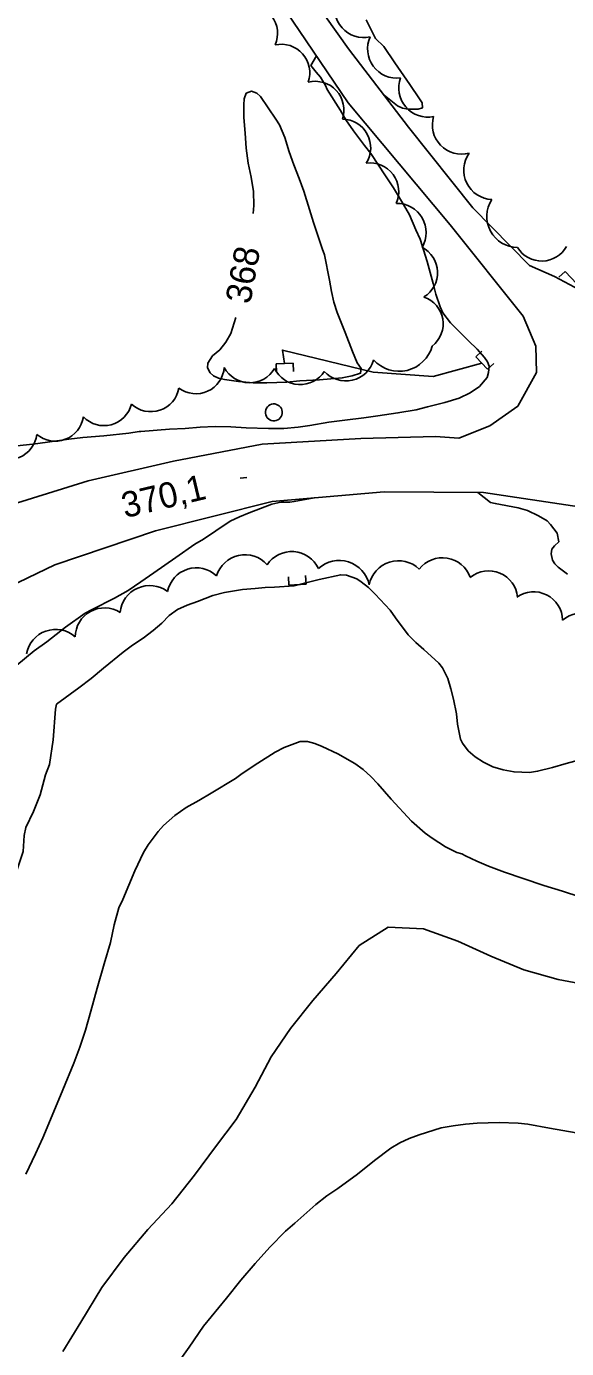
# Model space of a CAD drawing. Extents: x 287698 to 290158, y 5234163 to 5237182.
# Drawn here: x 288657.3 to 288721, y 5235706.5 to 5235862.5 of the extents above; entities that cross this region are included whole.
import ezdxf

# ---------------------------------------------------------------- set-up
doc = ezdxf.new("R2010")
doc.units = 0
for name, color, linetype in [('Niveau 1', 7, 'Continuous'), ('Niveau 19', 7, 'Continuous'), ('Niveau 2', 7, 'Continuous'), ('Niveau 21', 7, 'Continuous'), ('Niveau 26', 7, 'Continuous'), ('Niveau 3', 7, 'Continuous'), ('Niveau 36', 7, 'Continuous'), ('Niveau 4', 7, 'Continuous'), ('Niveau 44', 7, 'Continuous')]:
    doc.layers.add(name, color=color, linetype=linetype)

msp = doc.modelspace()

# ---------------------------------------------------------------- linework, layer by layer
at = {"layer": 'Niveau 1'}
for points in [[(288699.5, 5235854.36), (288701.07, 5235853.08), (288701.69, 5235852.82), (288702.35, 5235852.69), (288703.54, 5235852.71), (288704.04, 5235852.88), (288703.99, 5235853.45), (288703.67, 5235853.91), (288702.55, 5235855.62), (288700.77, 5235858.18), (288699.47, 5235860.11), (288698.5, 5235861.04), (288697.4, 5235863.23)], [(288690.88, 5235857.86), (288691.53, 5235859.01)], [(288670.82, 5235814.69), (288674.2, 5235814.95), (288676.02, 5235815.04), (288677.79, 5235815.2), (288679.57, 5235815.27), (288681.41, 5235815.23), (288683.24, 5235815.14), (288685.85, 5235815.04), (288687.66, 5235815.06), (288689.36, 5235815.2), (288690.75, 5235815.4), (288692.98, 5235815.77), (288694.89, 5235816.04), (288697.1, 5235816.29), (288698.76, 5235816.55), (288701.13, 5235816.88), (288703.31, 5235817.26), (288704.61, 5235817.6), (288706.68, 5235818.09), (288708.38, 5235818.63), (288709.65, 5235819.26), (288710.76, 5235820.01), (288711.67, 5235821.07), (288711.84, 5235821.63), (288711.9, 5235822.41), (288711.69, 5235822.91), (288711.35, 5235823.42), (288710.47, 5235824.39), (288709.48, 5235825.39), (288707.35, 5235827.5), (288706.44, 5235828.69), (288706.13, 5235829.39), (288705.63, 5235830.87), (288705.3, 5235832.15), (288704.6, 5235834.75), (288703.77, 5235837.37), (288703.27, 5235838.46), (288702.51, 5235840.24), (288701.8, 5235841.46), (288700.61, 5235843.41), (288699.67, 5235844.86), (288697.96, 5235847.47), (288697.19, 5235848.42), (288695.89, 5235850.15), (288694.98, 5235851.46), (288694.36, 5235852.53), (288692.78, 5235855.03), (288692.59, 5235855.51), (288692.02, 5235856.49), (288691.51, 5235857.08), (288690.88, 5235857.86)], [(288646.29, 5235812.42), (288646.62, 5235812.07), (288647.19, 5235812.02), (288648.68, 5235812.18), (288650.37, 5235812.46), (288652.01, 5235812.66), (288653.6, 5235812.79), (288656.16, 5235812.98), (288658.05, 5235813.18), (288659.79, 5235813.44), (288662.3, 5235813.79), (288663.96, 5235813.97), (288666.43, 5235814.17), (288669.39, 5235814.48), (288670.62, 5235814.68), (288670.82, 5235814.69)], [(288710.56, 5235807.5), (288712.08, 5235806.3), (288712.62, 5235806.21), (288715.32, 5235805.7), (288716.43, 5235805.38), (288717.74, 5235804.76), (288718.75, 5235804.15), (288719.13, 5235803.71), (288719.91, 5235802.71), (288720.13, 5235801.68), (288719.63, 5235801.22), (288719.31, 5235800.8), (288719.23, 5235800.26), (288719.36, 5235799.5), (288719.64, 5235799.07), (288720.03, 5235798.67), (288721.13, 5235797.86)], [(288656.19, 5235787.14), (288658.22, 5235788.81), (288659.7, 5235789.9), (288661.93, 5235791.63), (288664.23, 5235793.27), (288665.07, 5235793.7), (288667.7, 5235795.05), (288669.31, 5235795.95), (288670.82, 5235796.94), (288672.33, 5235798.02), (288674.94, 5235799.84), (288677.17, 5235801.39), (288678.19, 5235801.98), (288679.65, 5235802.98), (288681.36, 5235804.1), (288682.45, 5235804.63), (288683.59, 5235805.1), (288686.27, 5235806.11), (288687.32, 5235806.34), (288688.38, 5235806.37), (288688.88, 5235806.45), (288691.25, 5235806.86)]]:
    msp.add_lwpolyline(points, dxfattribs=at)
at = {"layer": 'Niveau 19'}
for points in [[(288715.9, 5235828.31), (288707.3, 5235839.05), (288695.28, 5235853.47), (288683.8, 5235870.42), (288673.76, 5235885.3), (288662.75, 5235902.66), (288650.88, 5235921.08), (288640.62, 5235937), (288629.96, 5235952.59), (288620.31, 5235965.95), (288615.79, 5235971.74), (288615.62, 5235971.77)], [(288686.96, 5235871.59), (288695.3, 5235859.83), (288702.4, 5235850.57), (288709.99, 5235841.08), (288716.67, 5235834.28), (288719.61, 5235832.97)]]:
    msp.add_lwpolyline(points, dxfattribs=at)
at = {"layer": 'Niveau 2'}
for points in [[(288682, 5235828.15), (288681.44, 5235826.26), (288680.85, 5235825.22), (288680.14, 5235824.33), (288679.27, 5235823.61), (288678.71, 5235822.75), (288678.66, 5235822.21), (288678.98, 5235821.62), (288679.4, 5235821.27), (288679.96, 5235820.99), (288680.67, 5235820.84), (288682.33, 5235820.6), (288684.05, 5235820.44), (288685.69, 5235820.43), (288688.02, 5235820.52), (288689.58, 5235820.65), (288691.88, 5235820.8), (288694.57, 5235821), (288695.73, 5235821.25), (288696.74, 5235821.56), (288696.79, 5235822.13), (288696.33, 5235822.78), (288695.77, 5235824.12), (288694.9, 5235826.36), (288693.98, 5235828.72), (288693.58, 5235829.95), (288693.3, 5235831.2), (288693.07, 5235832.53), (288692.46, 5235835.53), (288692.2, 5235836.27), (288691.16, 5235839.32), (288690.71, 5235840.89), (288690.02, 5235843.04), (288689.48, 5235844.54), (288688.86, 5235846.12), (288688.3, 5235847.69), (288687.8, 5235849.35), (288687.18, 5235850.84), (288686.74, 5235851.52), (288684.94, 5235854.19), (288684.48, 5235854.61), (288683.88, 5235854.81), (288683.24, 5235854.59), (288683.01, 5235853.93), (288682.94, 5235853.2), (288682.95, 5235851.74), (288683.13, 5235849.87), (288683.24, 5235848.1), (288683.48, 5235846.35), (288683.84, 5235844.67), (288684.08, 5235843.01), (288684.14, 5235841.33), (288684.06, 5235840.4)], [(288660.85, 5235782.52), (288663.51, 5235784.45), (288664.95, 5235785.55), (288666.41, 5235786.76), (288668.71, 5235788.66), (288669.81, 5235789.47), (288671.08, 5235790.32), (288672.25, 5235791.21), (288673.27, 5235792.07), (288674.16, 5235792.97), (288675.14, 5235793.71), (288676.26, 5235794.21), (288677.48, 5235794.65), (288679.29, 5235795.36), (288680.66, 5235795.69), (288682.82, 5235796.06), (288684.31, 5235796.16), (288685.47, 5235796.31), (288686.57, 5235796.34), (288688.89, 5235796.5), (288690.1, 5235796.82), (288691.83, 5235797.23), (288694.4, 5235797.8), (288695.06, 5235797.73), (288696.29, 5235797.31), (288696.82, 5235796.96), (288697.66, 5235796.28), (288698.47, 5235795.49), (288700.21, 5235793.61), (288700.86, 5235792.7), (288702.35, 5235790.69), (288703.25, 5235789.79), (288704.18, 5235788.99), (288705.98, 5235787.38), (288706.39, 5235786.81), (288707.01, 5235785.55), (288707.4, 5235784.34), (288707.68, 5235783.14), (288708.04, 5235781.38), (288708.16, 5235780.19), (288708.51, 5235778.42), (288708.77, 5235777.92), (288709.42, 5235777.03), (288710.24, 5235776.31), (288711.24, 5235775.7), (288712.33, 5235775.14), (288713.55, 5235774.78), (288714.84, 5235774.55), (288716.66, 5235774.48), (288717.62, 5235774.61), (288719.36, 5235775.06), (288720.99, 5235775.55), (288723.21, 5235776.13)], [(288660.85, 5235782.52), (288660.72, 5235781.93), (288660.47, 5235778.33), (288660.02, 5235775.43), (288659.55, 5235774.21), (288658.92, 5235771.85), (288658.13, 5235769.86), (288657.22, 5235767.97), (288657.06, 5235767.03), (288656.91, 5235765.15), (288655.35, 5235760.43), (288654.16, 5235757.71), (288652.91, 5235755.01), (288651.88, 5235752.66), (288650.9, 5235750.05), (288650.67, 5235748.83), (288649.96, 5235745.64), (288649.41, 5235743.93), (288648.42, 5235741.42), (288647.58, 5235739.68)], [(288657.24, 5235727.12), (288658.39, 5235729.51), (288659.23, 5235731.38), (288660.14, 5235733.55), (288661.59, 5235737.04), (288662.9, 5235740.18), (288663.61, 5235742.09), (288664.28, 5235744.09), (288664.92, 5235746.31), (288665.67, 5235749.02), (288666.5, 5235751.92), (288667.23, 5235754.42), (288667.66, 5235756.51), (288668.23, 5235758.5), (288668.67, 5235759.5), (288670.1, 5235762.86), (288671.13, 5235765.03), (288671.68, 5235765.94), (288672.84, 5235767.52), (288673.47, 5235768.21), (288674.83, 5235769.39), (288676.17, 5235770.35), (288677.64, 5235771.16), (288679.1, 5235772.02), (288681.96, 5235773.75), (288682.76, 5235774.34), (288684.6, 5235775.58), (288686.66, 5235776.87), (288687.7, 5235777.41), (288689.61, 5235778.14), (288690.49, 5235778.12), (288691.34, 5235777.88), (288692.19, 5235777.53), (288694.06, 5235776.66), (288696.07, 5235775.53), (288697.02, 5235774.82), (288697.93, 5235774.01), (288698.78, 5235773.13), (288700.36, 5235771.33), (288702.73, 5235768.74), (288704.34, 5235767.32), (288705.16, 5235766.73), (288706.74, 5235765.7), (288708.08, 5235765.03), (288708.68, 5235764.88), (288709.13, 5235764.64), (288710.43, 5235764.01), (288711.83, 5235763.41), (288713.73, 5235762.7), (288715.93, 5235761.96), (288718.35, 5235761.14), (288720.57, 5235760.46), (288722.62, 5235759.79)], [(288696.58, 5235754.06), (288699.97, 5235756.23), (288704.17, 5235756.02), (288708.22, 5235754.57), (288712.11, 5235752.83), (288715.99, 5235751.18), (288720.05, 5235750.05), (288724.43, 5235749.25)], [(288661.62, 5235706.17), (288663.73, 5235709.65), (288666.2, 5235713.72), (288668.83, 5235717.27), (288671.63, 5235720.57), (288674.45, 5235723.62), (288677.15, 5235727), (288679.62, 5235730.32), (288682.04, 5235733.55), (288684.28, 5235737.38), (288686.19, 5235740.93), (288688.47, 5235744.28), (288691.11, 5235747.57), (288693.86, 5235750.75), (288696.58, 5235754.06)], [(288674.87, 5235704.39), (288676.5, 5235706.71), (288678.21, 5235709.16), (288679.11, 5235710.29), (288680.9, 5235712.48), (288682.59, 5235714.6), (288684.29, 5235716.56), (288686.04, 5235718.49), (288687.89, 5235720.39), (288688.96, 5235721.34), (288691.46, 5235723.52), (288692.75, 5235724.53), (288694.04, 5235725.41), (288696.36, 5235727.12), (288698.37, 5235728.7), (288700.32, 5235730.17), (288701.35, 5235730.78), (288702.45, 5235731.29), (288703.65, 5235731.73), (288706.26, 5235732.55), (288707.66, 5235732.82), (288709.1, 5235733), (288710.47, 5235733.1), (288713.07, 5235733.21), (288715.33, 5235733.11), (288716.47, 5235732.98), (288719.01, 5235732.54), (288722.15, 5235731.99)]]:
    msp.add_lwpolyline(points, dxfattribs=at)
at = {"layer": 'Niveau 21'}
for points in [[(288719.61, 5235832.97), (288722.57, 5235831.41), (288726.63, 5235832.7), (288732.8, 5235835.89), (288738.18, 5235838.86), (288744.81, 5235840.49), (288752.71, 5235840.93), (288759.32, 5235840.41), (288767, 5235839.16), (288774.47, 5235837.04), (288780.78, 5235834.52), (288785, 5235832.64), (288788.13, 5235832.61), (288791.76, 5235834.71), (288795.38, 5235840.75), (288801.49, 5235853.85), (288807.31, 5235864.32), (288812.97, 5235874.09), (288818.02, 5235882.46), (288823.57, 5235893.62), (288827.03, 5235900.87)], [(288708.31, 5235813.91), (288712, 5235815.35), (288715.29, 5235817.69), (288717.47, 5235821.66), (288717.41, 5235824.75), (288715.9, 5235828.31)], [(288542.6, 5235706.62), (288548.02, 5235713.32), (288556.7, 5235724.19), (288563.18, 5235732.72), (288569.23, 5235740.36), (288575.74, 5235748.34), (288582.47, 5235756.54), (288589.59, 5235764.9), (288595.62, 5235771.14), (288602.04, 5235777.63), (288609.38, 5235783.53), (288617.61, 5235788.34), (288627.96, 5235794.33), (288636.92, 5235798.81), (288645.65, 5235802.62), (288655.63, 5235806.07), (288664.61, 5235808.86), (288674.68, 5235811.2), (288685.13, 5235813.18), (288696.77, 5235813.86), (288705.57, 5235814.09), (288708.31, 5235813.91)], [(288722.53, 5235805.81), (288711.22, 5235807.49), (288699.51, 5235807.59), (288686.3, 5235806.43), (288672.54, 5235802.96), (288660.65, 5235798.97), (288647.74, 5235792.77), (288632.82, 5235786.82), (288618.54, 5235778.75), (288609.88, 5235772.01), (288600.07, 5235762.35), (288591.03, 5235752.65), (288581.6, 5235741.6), (288571.95, 5235728.86), (288562.24, 5235716.27), (288552.79, 5235704.84)]]:
    msp.add_lwpolyline(points, dxfattribs=at)
at = {"layer": 'Niveau 26'}
for p, q in [((288720.86, 5235833.57), (288720.14, 5235832.88)), ((288720.86, 5235833.57), (288722.26, 5235832.11)), ((288710.32, 5235823.49), (288711.05, 5235824.18)), ((288711.72, 5235822.03), (288710.32, 5235823.49)), ((288686.76, 5235822.68), (288688.78, 5235822.76)), ((288686.76, 5235822.68), (288686.8, 5235821.68)), ((288688.78, 5235822.76), (288688.82, 5235821.76)), ((288711.72, 5235822.03), (288712.44, 5235822.72)), ((288688.28, 5235796.56), (288688.21, 5235797.55)), ((288690.3, 5235796.7), (288688.28, 5235796.56)), ((288690.3, 5235796.7), (288690.22, 5235797.7))]:
    msp.add_line(p, q, dxfattribs=at)
at = {"layer": 'Niveau 3'}
msp.add_line((288682.54, 5235809.2), (288683.33, 5235809.26), dxfattribs=at)
at = {"layer": 'Niveau 36'}
msp.add_ellipse((288686.5, 5235816.94), major_axis=(0.994, -0.109), ratio=0.999984, dxfattribs=at)
at = {"layer": 'Niveau 4'}
msp.add_lwpolyline([(288711.03, 5235822.75), (288705.3, 5235821.17), (288698.23, 5235821.68), (288687.52, 5235824.29), (288687.76, 5235822.72)], dxfattribs=at)
at = {"layer": 'Niveau 44'}
for centre, radius, start, end in [((288697.11, 5235864.6), 3.44, 160.8267, 282.7091), ((288701, 5235859.81), 3.44, 155.448, 277.3772), ((288691.37, 5235852.59), 3.4, 341.7857, 103.7202), ((288704.66, 5235855.2), 3.43, 159.5983, 281.625), ((288694.55, 5235848.15), 3.38, 327.4029, 89.1986), ((288708.64, 5235850.84), 3.44, 163.0457, 285.0715), ((288697.85, 5235842.97), 3.39, 335.9507, 97.7117), ((288712.39, 5235845.52), 3.48, 145.0923, 267.026), ((288694.99, 5235824.07), 3.42, 222.1101, 343.8216), ((288677.29, 5235822.51), 3.37, 233.7103, 355.3228), ((288683.65, 5235823.82), 3.39, 207.7897, 329.6986), ((288689.61, 5235823.58), 3.36, 205.8971, 327.6676), ((288677.36, 5235795.13), 3.48, 46.5702, 168.6321), ((288671.85, 5235793.03), 3.49, 53.083, 174.7465)]:
    msp.add_arc(centre, radius, start, end, dxfattribs=at)
for centre, major_axis, ratio, start_param, end_param in [((288683.58, 5235861.65), (2.84, 1.8), 0.999358, 5.299366, 7.428364), ((288687.36, 5235856.98), (2.51, 2.28), 0.993741, 5.217437, 7.330169), ((288701.03, 5235838.15), (2.96, 1.75), 0.999064, 5.216705, 7.341906), ((288715.3, 5235840.06), (-3.24, -1.74), 0.999957, 5.218801, 7.347922), ((288702.46, 5235833.42), (3.32, -0.49), 0.999878, 5.405499, 7.528826), ((288718.1, 5235838.15), (1.91, -2.77), 0.997052, 4.664055, 6.746897), ((288703.13, 5235827.38), (2.56, 2.17), 0.99279, 4.677597, 6.825496), ((288701.28, 5235825.86), (0.93, -3.96), 0.999996, 5.219665, 7.349927), ((288671.98, 5235820.41), (1.09, -3.2), 0.999176, 5.214625, 7.345145), ((288666.44, 5235818.78), (0.87, -3.29), 0.990143, 5.228348, 7.34354), ((288660.69, 5235816.96), (1.26, -3.17), 0.99036, 5.21123, 7.317825), ((288655.18, 5235814.81), (1.34, -3.15), 0.989981, 5.209642, 7.32031), ((288683.09, 5235796.66), (-0.76, 3.41), 0.999807, 5.216124, 7.345626), ((288688.61, 5235797.05), (0.4, 3.46), 0.998143, 5.26152, 7.385005), ((288694.21, 5235795.86), (1.08, 3.46), 0.994848, 5.218078, 7.332796), ((288701.22, 5235795.88), (-0.93, 3.44), 0.998227, 5.262739, 7.387524), ((288706.39, 5235796.31), (0.55, 3.44), 0.999978, 5.216884, 7.345502), ((288711.83, 5235794.81), (-2.71, -2.14), 0.996267, 2.569763, 4.722078), ((288717.13, 5235792.35), (-3.06, -1.58), 0.997175, 2.687463, 4.848453), ((288666.54, 5235790.4), (-1.7, 3.05), 0.993363, 5.215766, 7.332283), ((288722.87, 5235789.82), (1.36, 3.21), 0.999011, 5.282892, 7.40713), ((288660.75, 5235787.85), (-0.82, 3.4), 0.999608, 5.319831, 7.442828)]:
    msp.add_ellipse(centre, major_axis=major_axis, ratio=ratio, start_param=start_param, end_param=end_param, dxfattribs=at)

# ---------------------------------------------------------------- texts
at = {"layer": 'Niveau 2'}
msp.add_text('368', height=3, rotation=79.771, dxfattribs=at).set_placement((288683.72, 5235829.62))
at = {"layer": 'Niveau 3'}
msp.add_text('370,1', height=3, rotation=13.3298, dxfattribs=at).set_placement((288668.93, 5235804.46))

doc.saveas('drawing.dxf')
